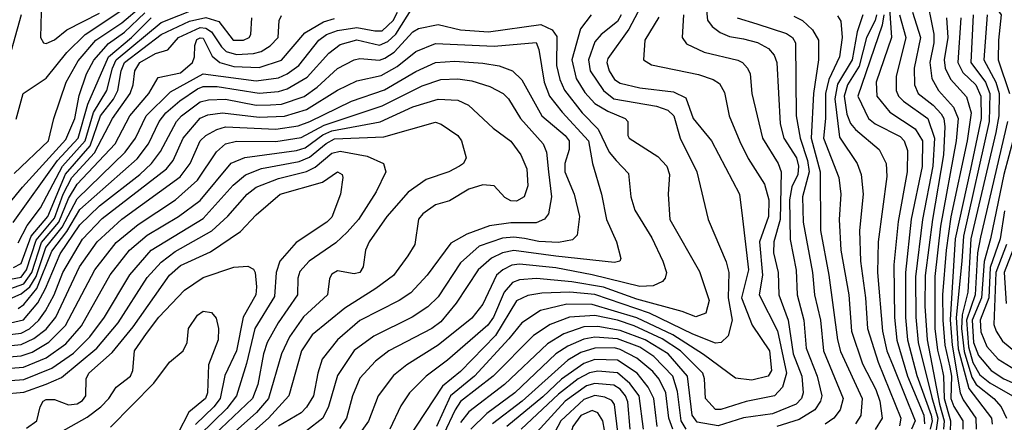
# Model space of a CAD drawing. Extents: x 501367 to 657802, y 482273 to 547541.
# Tile 710 of 714: x 626570 to 630087, y 510570 to 512008. Entities that reach past the tile are written whole.
import ezdxf

# ---------------------------------------------------------------- set-up
doc = ezdxf.new("R2010")
doc.units = 0

msp = doc.modelspace()

# ---------------------------------------------------------------- linework, layer by layer
at = {"layer": '0CON20XD'}
for points in [[(630175, 512971.4), (629985, 512871.6), (629862.5, 512845), (629859.5, 512820.5), (629862.1, 512777.9), (629886.1, 512715), (629894.6, 512664.6), (629897, 512585), (629881.6, 512495), (629926, 512385), (629949.1, 512305), (629991.1, 512221.1), (629999.9, 512135), (630076.4, 512025), (630065.9, 511935), (630065.6, 511865), (630106.1, 511745)], [(629670.8, 512135), (629684.6, 511945), (629629.8, 511785), (629631.5, 511735), (629677.7, 511677.7), (629768.4, 511618.4), (629794.9, 511574.9), (629793.6, 511483.6), (629754.5, 511295.5), (629734.1, 511105), (629734.5, 510944.5), (629741.4, 510865), (629775, 510736.7), (629826.1, 510595), (629829.3, 510575), (629822.9, 510545)], [(626557.3, 511652.7), (626582.5, 511745), (626665, 511798.8), (626738.8, 511891.2), (626804.2, 511955), (626984.5, 512075.5)], [(628809.5, 512095), (628746.1, 511973.9), (628670.8, 511869.2), (628667.3, 511855), (628675.9, 511825), (628695, 511794.8), (628715, 511781), (628785, 511765.2), (628905, 511750.8), (628949.5, 511729.5), (628975.2, 511655), (629040.8, 511575), (629141.8, 511385), (629152, 511298), (629174, 511115), (629148.8, 511015), (629187.1, 510917.1), (629248, 510825), (629255.2, 510755), (629243.3, 510735), (629185, 510721), (629127.2, 510727.2), (629012.1, 510812), (628902.9, 510882.9), (628775, 510943.4), (628615, 510991.2), (628525, 510991.4), (628430.6, 510969.4), (628363.3, 510925), (628317.6, 510867.6), (628195.2, 510735), (628109.5, 510665), (628058.4, 510555)], [(629806.2, 512105), (629835.9, 511955.9), (629836, 511926), (629821, 511855), (629828.5, 511798.5), (629852.5, 511755), (629905.8, 511695.8), (629922.1, 511655), (629914.7, 511575), (629858.8, 511271.2), (629839.4, 511090.6), (629839.1, 510905), (629848.1, 510828.1), (629861.3, 510775), (629870.3, 510735), (629872.2, 510655), (629895.2, 510575), (629893.2, 510536.8)], [(626551, 511459), (626673.1, 511575), (626692.1, 511655), (626736.5, 511785), (626778.5, 511861.5), (626841.6, 511935), (626935, 511996.4), (627005, 512056.8)], [(626565, 510976.2), (626585, 510990.6), (626631.9, 511048.1), (626685, 511181.6), (626738.2, 511251.8), (626785, 511330.4), (626989.4, 511510.6), (627030.4, 511565), (627068.6, 511645), (627092.6, 511675), (627141.8, 511718.2), (627205, 511760.6), (627225, 511769.2), (627275, 511770), (627425, 511745.3), (627495, 511751.6), (627525, 511760.8), (627597.2, 511802.8), (627675, 511889), (627715, 511919), (627775, 511936.4), (627855, 511917.7), (627885, 511930), (627913.3, 511956.7), (627975, 512053.4)], [(626565, 511211.1), (626597.3, 511272.7), (626645, 511335.7), (626722.8, 511485), (626803.6, 511575), (626833.9, 511676.1), (626880.9, 511755), (626901.6, 511835), (626915.2, 511864.8), (627075, 511997.7), (627201.8, 512048.2)], [(629021.5, 512065), (629026.8, 512006.8), (629043.5, 511983.5), (629071.8, 511961.8), (629105, 511948.5), (629155, 511940.2), (629206.1, 511926.1), (629245, 511905.3), (629265, 511881.2), (629275.1, 511855.1), (629286.5, 511636.5), (629299.5, 511585), (629344.9, 511515), (629352.5, 511485), (629350, 511455), (629328.5, 511411.5), (629320.3, 511365), (629322.4, 511222.4), (629343.5, 511113.5), (629346.7, 511025), (629371.6, 510935), (629380, 510835), (629418.5, 510735), (629435.5, 510665), (629431, 510645), (629409.8, 510615), (629355, 510579.7), (629275, 510554.7)], [(626485, 511071.3), (626575, 511088.3), (626595, 511114.6), (626629.2, 511220.8), (626695, 511298.6), (626725.8, 511385), (626756, 511444), (626837.8, 511532.2), (626901.5, 511655), (626965.2, 511745), (626975.5, 511775), (626981.5, 511825), (626999.2, 511855), (627055, 511887.3), (627099.4, 511900.6), (627137.4, 511945), (627215, 511980.3), (627235, 511977.4), (627255.3, 511965.3), (627290.7, 511910.7), (627308.1, 511895), (627345, 511883.3), (627405, 511887.3), (627432.7, 511895), (627465.3, 511914.7), (627493.5, 511945), (627497.2, 512005), (627505, 512023.5)], [(626495, 511306), (626580, 511410), (626735, 511580), (626767.7, 511655), (626782.9, 511737.1), (626809.3, 511815), (626835, 511863.2), (626886.8, 511923.2), (626945, 511963.3), (627016.9, 512033.1)], [(626505, 510997.9), (626575, 511028.6), (626606, 511054), (626629.3, 511090.7), (626663.5, 511195), (626722.4, 511267.6), (626775, 511368.2), (626947.3, 511535), (626984.3, 511585), (627022, 511665), (627109.4, 511750.6), (627225, 511815.1), (627415, 511790.2), (627495, 511799.9), (627525.6, 511814.4), (627566.8, 511845), (627638.8, 511935), (627665.8, 511955), (627705, 511969.6), (627775, 511980.6), (627838.9, 511968.9), (627865, 511968.8), (627904.7, 512005), (627919.6, 512035)], [(626505, 511036.6), (626585, 511064.9), (626613.4, 511105), (626648.2, 511211.8), (626710.4, 511285), (626745, 511368.9), (626775, 511421.2), (626911.3, 511565), (626964, 511665), (627031.4, 511745), (627065, 511801.2), (627145, 511818.7), (627187.3, 511855), (627194.5, 511875), (627196, 511916), (627203, 511937), (627215, 511943.9), (627225, 511941.9), (627257.6, 511877.6), (627285.6, 511855.6), (627335, 511841.5), (627425, 511836.9), (627505, 511863.4), (627589, 511961), (627655, 512000.3), (627695, 512012.9)], [(626575, 512025.3), (626509.6, 511790.4)], [(626546.4, 511283.6), (626705.2, 511504.8), (626779.2, 511585), (626813.6, 511706.4), (626887, 511875), (626969.2, 511945), (627039.6, 512015)], [(626547.5, 511122.5), (626575, 511137), (626610.6, 511235), (626671.1, 511305), (626733.5, 511456.5), (626822.2, 511557.8), (626859.3, 511665), (626905.4, 511724.6), (626920.4, 511755), (626932.5, 511825), (626944.9, 511855.1), (627075.2, 511955), (627177.3, 512002.7), (627235.4, 512015.5), (627281.9, 512001.9), (627332.5, 511935), (627369.4, 511935), (627390.4, 511945), (627395.4, 511955), (627399.2, 512015)], [(626647, 512035), (626644.1, 511945), (626655, 511925.5), (626665, 511923.2)], [(626665, 511923.2), (626695, 511936.6), (626738.2, 511971.8), (626855, 512031)], [(628611.2, 512025), (628573.5, 511975), (628541.9, 511865), (628557.9, 511797.9), (628588.5, 511748.5), (628625, 511708.7), (628670.8, 511680.8), (628732.9, 511655), (628742.5, 511645), (628742.5, 511595), (628747.5, 511585), (628849.9, 511519.9), (628881.3, 511485), (628891.6, 511455), (628886.7, 511385), (628892.9, 511295), (628998.5, 511108.5), (629032.9, 511005), (629020.6, 510959.4), (628985, 510946.2), (628936.3, 510966.3), (628775, 511009.4), (628655, 511052.5), (628542.3, 511072.3), (628416.7, 511083.3), (628355, 511079.3), (628330.7, 511069.3), (628300.9, 511035), (628262.7, 510945), (628242.7, 510917.3), (628098.1, 510791.9), (628021.8, 510735), (627962.6, 510675), (627931.6, 510628.4), (627892.2, 510545)], [(628718.2, 512025), (628705, 512001.9), (628647.2, 511955), (628625, 511928.5), (628601.4, 511865), (628607.3, 511825), (628655.1, 511755.1), (628692.8, 511725), (628845, 511699.1), (628885.1, 511685.1), (628906.8, 511665), (628929.8, 511585), (628989.2, 511465), (629028.9, 511295), (629093.7, 511143.7), (629103, 511105), (629100.7, 511015), (629115.1, 510935), (629100.9, 510879.1), (629075.5, 510855), (629055, 510852.9), (628975, 510884.7), (628819.9, 510959.9), (628625, 511026.4), (628535, 511035.3), (628435, 511031.7), (628385, 511022.8), (628345, 511003.7), (628269.8, 510880.2), (628145, 510751.1), (628080.9, 510699.1), (627925, 510461.7)], [(628853.4, 512016.6), (628803.5, 511935), (628797.8, 511865), (628827.3, 511847.3), (628995, 511812.5), (629047.8, 511795), (629069.8, 511779.8), (629087.9, 511747.9), (629104.7, 511665), (629142.7, 511572.7), (629172.7, 511512.7), (629230.8, 511420.8), (629245.5, 511365), (629244.8, 511305), (629212.9, 511215), (629223.9, 511096.1), (629211.7, 511025), (629276.7, 510896.7), (629308.8, 510745), (629294.4, 510695.6), (629266, 510665), (629165, 510644.9), (629075, 510615.8), (629055, 510615.9), (629020.3, 510655), (629016.5, 510725), (629010, 510745), (628930.5, 510825), (628865, 510868.4), (628765, 510914.6), (628705, 510934.7), (628625, 510951.7), (628534.5, 510945.5), (628465, 510919.4), (628405, 510879.6), (628261.7, 510735), (628145, 510643.8), (628125.1, 510614.9), (628084, 510526)], [(628941.2, 512025), (628936.5, 511945), (628952, 511922), (629015, 511892.6), (629135, 511863.6), (629152.5, 511855), (629170.4, 511835), (629178.9, 511815), (629185.9, 511745), (629223.5, 511585), (629279.6, 511495), (629290.5, 511465), (629286.5, 511295), (629263.8, 511215), (629262.9, 511175), (629278.8, 511105), (629281.2, 511025), (629315.1, 510935), (629333.5, 510815), (629364.1, 510735), (629368.5, 510675), (629363.3, 510655), (629343.7, 510635), (629259.4, 510600.6), (629155.9, 510585.9), (629065, 510556.9), (628990, 510570), (628971.9, 510595), (628955.4, 510735), (628886.1, 510815), (628804.8, 510864.8), (628715, 510898.4), (628635, 510912), (628585, 510910.5), (628513.6, 510886.4), (628455, 510850.2), (628301.5, 510705), (628175, 510607.5), (628145, 510569)], [(629133.3, 512015), (629202.8, 511992.8), (629308.9, 511958.9), (629330.3, 511945), (629341.1, 511925), (629343.6, 511665), (629357.8, 511585), (629384.4, 511505), (629389.8, 511465), (629365.8, 511375), (629368.9, 511285), (629401.7, 511105), (629409.7, 511025), (629430.7, 510935), (629440.9, 510825), (629511.2, 510655), (629500.4, 510615), (629478.3, 510585), (629446.8, 510563.2)], [(629335, 512020.2), (629366.7, 512005), (629402, 511972), (629423.2, 511935), (629423.3, 511865), (629405.4, 511744.6), (629397.8, 511585), (629429.4, 511465), (629431, 511255), (629460.9, 511095), (629491.1, 510865), (629502.6, 510822.6), (629579.2, 510655), (629575.2, 510594.8), (629555.2, 510565)], [(629491.9, 512021.9), (629503.3, 512003.3), (629507.7, 511945), (629497.9, 511875), (629460.8, 511795), (629448.5, 511745), (629448.9, 511655), (629441.7, 511585), (629495.6, 511445), (629503.2, 511385), (629497.4, 511295), (629503.5, 511185), (629532.4, 511025), (629541.5, 510895), (629580.9, 510779.1), (629627.7, 510687.7), (629642.7, 510645), (629650.9, 510585), (629625.6, 510544.4)], [(629582.4, 512025), (629561.8, 511965), (629543.9, 511865), (629491.6, 511778.4), (629481.3, 511725), (629498.4, 511588.4), (629561.7, 511495), (629576.1, 511455), (629582.8, 511385), (629569.5, 511255), (629572.9, 511145), (629591.4, 511015), (629598, 510905), (629636.8, 510785), (629717.8, 510585), (629712.3, 510557.7)], [(629630.3, 512025), (629625.7, 512005), (629594.5, 511945), (629568.3, 511841.7), (629527.5, 511775), (629515.1, 511735), (629525, 511670.5), (629537.5, 511637.5), (629555.4, 511615.4), (629640.7, 511545), (629665.3, 511495), (629667.6, 511447.6), (629636.8, 511215), (629634.6, 511105), (629651.8, 510895), (629667.8, 510825), (629689.6, 510770.4), (629768.2, 510575), (629755.8, 510545)], [(629656.6, 512025), (629651, 511989), (629563.5, 511735), (629602.3, 511655), (629625.8, 511635.8), (629715, 511590.4), (629729, 511575), (629741.3, 511541.3), (629739.7, 511465), (629707.8, 511287.8), (629692.8, 511132.8), (629694.9, 510944.9), (629703.3, 510863.3), (629741.3, 510735), (629799.6, 510595), (629801.5, 510565)], [(629712.8, 512025), (629734.9, 511944.9), (629700.8, 511805), (629700.7, 511755), (629709.4, 511735), (629726.9, 511716.9), (629813.8, 511655), (629837.6, 511585), (629832.4, 511485), (629794.9, 511295), (629769.7, 511089.7), (629770.8, 510945), (629778.9, 510855), (629828.2, 510658.2), (629849.5, 510585), (629842.1, 510535)], [(629759.4, 512035), (629787.7, 511945), (629765.1, 511834.9), (629765.9, 511775), (629779.6, 511745), (629833.1, 511703.1), (629862, 511672), (629871.2, 511655), (629875.3, 511625.3), (629870.2, 511525), (629830.7, 511295), (629804.6, 511094.6), (629803.4, 510985), (629811.3, 510865), (629855.4, 510635), (629872, 510575), (629869.8, 510545)], [(629881, 512015), (629885.4, 511945), (629872.1, 511865), (629876, 511835), (629895.5, 511795.5), (629952.3, 511732.3), (629968.5, 511675), (629953.9, 511575), (629896, 511304), (629879.1, 511185), (629866.8, 511025), (629867, 510935), (629874.7, 510845.2), (629893, 510767), (629898.9, 510735), (629896.2, 510655), (629906.4, 510626.4), (629938.7, 510575), (629938.5, 510545)], [(629931.6, 512015), (629920.7, 511855), (629939, 511819), (629985.3, 511775), (630003.3, 511735), (630004.4, 511655), (629965.8, 511474.2), (629912.1, 511225), (629894.3, 510935.7), (629900.6, 510845), (629929.8, 510675), (629940, 510650), (629985.9, 510585), (629987.2, 510545)], [(629976.1, 512025), (629967.8, 511855), (630019.4, 511785), (630035.6, 511745), (630033.6, 511645), (629941.8, 511235), (629935.8, 511145.8), (629915.6, 510944.4), (629922.6, 510832.6), (629960.4, 510690.4), (630041.4, 510585), (630043.3, 510563.3)], [(630025.6, 512025), (630014.1, 511865), (630057.2, 511785), (630069.2, 511745), (630067.1, 511665), (630056.7, 511605), (629967.8, 511225), (629956.4, 511035), (629936.2, 510953.8), (629934, 510905), (629943.5, 510823.5), (629970.8, 510730.8), (629987, 510705), (630050.2, 510655), (630076.2, 510625), (630094.9, 510585)], [(626495, 510915.5), (626584, 510936), (626635, 510997), (626662.6, 511047.4), (626715, 511171.7), (626785, 511275.8), (626855, 511343.2), (626998.8, 511455), (627041.4, 511495), (627072.6, 511537.4), (627130.8, 511645), (627148.1, 511665), (627215, 511714.3), (627245, 511722.2), (627305, 511724.1), (627415, 511703.2), (627465.8, 511704.2), (627505, 511706.7), (627586.1, 511733.9), (627633.3, 511766.7), (627705, 511834), (627765, 511864.4), (627785, 511869.5), (627855, 511864), (627875, 511870.8), (627908.3, 511891.7), (627975, 511964.4), (627995, 511976.7), (628065, 511991.2), (628145, 511972.4), (628245.1, 511965.1), (628431.2, 511991.2), (628472.1, 511972.1), (628488.6, 511948.6), (628487.7, 511845), (628499, 511795), (628515.8, 511755.8), (628579.3, 511675), (628637, 511617), (628675.3, 511535.3), (628700.8, 511505), (628745, 511458.6), (628753.6, 511375), (628767.9, 511327.9), (628828.5, 511228.5), (628867.6, 511145), (628880, 511105), (628876.1, 511085), (628866.7, 511073.3), (628832.6, 511057.4), (628785, 511055.2), (628615, 511096.8), (628485, 511121.3), (628355, 511135.1), (628328.2, 511131.8), (628295.7, 511115), (628273.7, 511095), (628225, 510992.2), (628185, 510941.9), (628065, 510845.9), (627952.7, 510775), (627905, 510737.6), (627850.5, 510665), (627816.3, 510573.7), (627775, 510515.2)], [(626495, 510878.7), (626575, 510888.2), (626605, 510904.2), (626638.9, 510935), (626662.3, 510967.7), (626693.1, 511025), (626724, 511105), (626795, 511223.8), (626865, 511297.4), (627094.9, 511475.1), (627118.2, 511505), (627154.5, 511585), (627215, 511656.5), (627241.7, 511668.3), (627295, 511675.8), (627425, 511660.1), (627516.2, 511663.8), (627595, 511687.4), (627705, 511756.2), (627775, 511789.4), (627861.7, 511808.3), (627918.6, 511841.4), (627985, 511894), (628055, 511923), (628265, 511913.8), (628415, 511926.4), (628425, 511902), (628443.9, 511785), (628463.2, 511735), (628507.3, 511677.3), (628601.9, 511575), (628616.2, 511495), (628648.8, 511385), (628666.6, 511295), (628701.8, 511215), (628717.5, 511155), (628713.8, 511145), (628695, 511140.5), (628485, 511162.9), (628335, 511183.2), (628295.1, 511174.9), (628255, 511156.5), (628208, 511115), (628128.7, 510995), (628075, 510929.4), (628042, 510905), (627888.9, 510825), (627841.2, 510788.8), (627785, 510727.3), (627758.4, 510665), (627737.2, 510585), (627712, 510548)], [(626505, 510840.5), (626575, 510848.1), (626620.7, 510869.3), (626665, 510902.9), (626699.6, 510945), (626783.5, 511125), (626847, 511215), (626935, 511295.7), (627143.2, 511446.8), (627179.5, 511495), (627215.1, 511574.9), (627234.7, 511595), (627273.8, 511616.2), (627305, 511625.1), (627485, 511616.9), (627565, 511629.1), (627607.1, 511645), (627755, 511717.4), (627872.9, 511757.1), (627985, 511822.6), (628055.1, 511854.9), (628125, 511860.2), (628225, 511852.8), (628282.8, 511842.8), (628330, 511825), (628363.8, 511793.8), (628434.8, 511665), (628519, 511595), (628533.3, 511575), (628532.3, 511545), (628516.8, 511495), (628516.8, 511465), (628551.1, 511385), (628569.8, 511305), (628561.9, 511238.1), (628545, 511221.2), (628495, 511212.7), (628425, 511216), (628373.1, 511226.9), (628335, 511231.7), (628295, 511228.2), (628211, 511199), (628145, 511140), (628065, 511018.1), (628027.9, 510982.1), (627972.3, 510945), (627835, 510877.8), (627765, 510826.8), (627705, 510737.3), (627673.2, 510626.8), (627652.9, 510585), (627595, 510539.5)], [(626505, 510801.2), (626575, 510807.4), (626615, 510820.9), (626674.3, 510855.7), (626734.1, 510915.9), (626838.3, 511115), (626915, 511212.5), (626993.1, 511276.9), (627127.2, 511365), (627205.5, 511434.5), (627273.5, 511536.5), (627305, 511565.2), (627345, 511574.8), (627485, 511573), (627575, 511586.8), (627658.2, 511631.8), (627865, 511700), (628008.3, 511771.7), (628075, 511794.2), (628135, 511796.5), (628185, 511789.6), (628249.4, 511769.4), (628297.7, 511745), (628316.7, 511725), (628358.7, 511655), (628440.3, 511565), (628451.5, 511535), (628458.9, 511465), (628470.2, 511375), (628459.1, 511315), (628444.5, 511295.5), (628415, 511282.7), (628325, 511283), (628248.1, 511271.9), (628167.4, 511242.6), (628110.5, 511209.5), (628025.3, 511095), (627967.8, 511032.2), (627926.2, 511005), (627785, 510933.5), (627705.1, 510864.9), (627650.9, 510795), (627634.6, 510745.4), (627619.3, 510665), (627595, 510624.2), (627575, 510603.9), (627495, 510556.1)], [(627558.8, 511541.2), (627589.4, 511550.6), (627653.5, 511596.5), (627685, 511611.2), (627857.3, 511642.7), (627975, 511697.3), (628065, 511724.8), (628135, 511720.5), (628173.4, 511703.4), (628260.9, 511620.9), (628325, 511574.5), (628360.3, 511525), (628381.8, 511475), (628385.3, 511415), (628372.3, 511375), (628345, 511359.4), (628325, 511361.1), (628303.5, 511373.5), (628265, 511414.1), (628225, 511418.5), (628175, 511402.3), (628105, 511361.1), (628055, 511346.9), (628010.4, 511315), (627994.4, 511295.6), (627981.1, 511205), (627956.2, 511165), (627905.5, 511094.5), (627842.6, 511047.4), (627731.8, 510978.2), (627615, 510881.9), (627576.7, 510825), (627531.2, 510665), (627458.5, 510585), (627301.7, 510445)], [(630138.7, 511655), (630085.1, 511454.9), (630037.3, 511225), (630015.7, 511144.3), (630006.2, 511015), (629971.8, 510935), (629977.3, 510855), (629995, 510809), (630040.5, 510755), (630085, 510725.3), (630175, 510685.7)], [(626505, 510717.2), (626585, 510722.4), (626685, 510763.9), (626762.6, 510817.4), (626820.3, 510875), (626872.9, 510945), (626963.6, 511096.4), (627040, 511185), (627225, 511298), (627332.8, 511417.2), (627376.2, 511453.8), (627433.4, 511476.6), (627567.9, 511502.1), (627605, 511516.9), (627665, 511566.2), (627695, 511582.5), (627870.5, 511589.5), (628055, 511641.5), (628075.2, 511635.2), (628135, 511594.4), (628148.2, 511575), (628164.4, 511515), (628155.6, 511495), (628141.4, 511485), (628102.5, 511465), (628022.2, 511437.8), (627958, 511392), (627881.9, 511305), (627818.8, 511215), (627805.9, 511185), (627797.6, 511125), (627785.4, 511105), (627765, 511100.4), (627705, 511110.8), (627685, 511099.5), (627676.7, 511083.3), (627670, 511025), (627583.6, 510946.4), (627534.1, 510875.9), (627505.1, 510814.9), (627458.4, 510655), (627416.4, 510605), (627265, 510469.9)], [(630098.9, 511645), (630001.7, 511231.7), (629991.1, 511175), (629983, 511025), (629952.5, 510935), (629959.6, 510839.6), (629975, 510783.2), (630000, 510740), (630035, 510711.1), (630116.7, 510665)], [(626505, 510760.6), (626583.5, 510766.5), (626665, 510799.8), (626735, 510850.1), (626791.5, 510915), (626893.8, 511096.2), (626963, 511185), (627025, 511238.6), (627137.2, 511305), (627215, 511362.2), (627325, 511496), (627373.9, 511516.1), (627558.8, 511541.2)], [(626505, 510670.4), (626585, 510677.8), (626664.2, 510705.8), (626719.7, 510730.3), (626846.1, 510835), (626922.1, 510925), (627025, 511086.8), (627075, 511142.6), (627125, 511180.3), (627256.3, 511253.7), (627314.2, 511305.8), (627382.6, 511385), (627415, 511409.5), (627495, 511441), (627595, 511466.1), (627625, 511481.7), (627685, 511530.9), (627715, 511538.9), (627811.1, 511521.1), (627869.5, 511495), (627878.2, 511465), (627842.9, 511392.9), (627780, 511295), (627740.3, 511249.7), (627699.2, 511210.8), (627604.6, 511145.4), (627571, 511109), (627564, 511085), (627562.8, 511025), (627493.7, 510925), (627454.5, 510855), (627440.9, 510815), (627420.3, 510705), (627402.1, 510655), (627243.8, 510505)], [(626595, 510548.9), (626631.8, 510575), (626643.4, 510625), (626654.6, 510645), (626665, 510651.3), (626695, 510651.2), (626745, 510632), (626775, 510635.6), (626795, 510648), (626806.4, 510665), (626808, 510725), (626816.7, 510745), (626900.6, 510819.4), (626975, 510911.3), (627105.2, 511095), (627145, 511130), (627251.3, 511178.7), (627358.8, 511251.2), (627415, 511311.6), (627500.4, 511385), (627651.9, 511428.1), (627705, 511464.5), (627721.9, 511455), (627724.4, 511445), (627716.2, 511385), (627685, 511302.7), (627666.9, 511285), (627557.5, 511212.5), (627499.2, 511145), (627486.2, 511105), (627480.7, 511019.3), (627410, 510905), (627380.1, 510779.9), (627344.2, 510665), (627310.4, 510619.6), (627213.7, 510525)], [(630087.7, 511325), (630071.9, 511225), (630037.1, 511122.9), (630031.3, 511015), (630001.3, 510935), (630002.8, 510892.8), (630025, 510840.7), (630065.6, 510795), (630127.3, 510757.3)], [(630095.3, 511204.7), (630057.2, 511105), (630049.4, 510919.4), (630057.5, 510895), (630080.3, 510860.3), (630135, 510814.2)], [(630117.4, 511185), (630086.8, 511105), (630094.3, 510994.3)], [(626716.1, 510535), (626811.7, 510588.3), (626860, 510625), (626888.3, 510655), (626914.4, 510695.6), (626966.4, 510735), (626974.2, 510755), (626980.8, 510825), (627022.9, 510887.1), (627066.6, 510945), (627158.3, 511041.7), (627225, 511087.8), (627335, 511124.7), (627385, 511127.5), (627405, 511117.1), (627411.8, 511105), (627416, 511054), (627413.3, 511025), (627368.6, 510945), (627344.9, 510825), (627303.2, 510736.8), (627286.1, 510655), (627263.5, 510625), (627197.7, 510562.3)], [(626895, 510552.3), (627049.6, 510710.4), (627104.7, 510785.3), (627154.4, 510825), (627167.8, 510855), (627173.5, 510905), (627205, 510952.7), (627225, 510966.7), (627255, 510962.5), (627272.2, 510942.2), (627280, 510905), (627279.5, 510865), (627244.8, 510775.2), (627240.7, 510675), (627233.9, 510655), (627174.2, 510605.8), (627135, 510529.7)], [(628950.8, 510545), (628933, 510575), (628919.5, 510679.5), (628903.5, 510735), (628835.5, 510805.5), (628785, 510838.1), (628705, 510868.7), (628625, 510874.3), (628585, 510867.5), (628528.1, 510841.9), (628485.7, 510814.3), (628338.8, 510675), (628238.6, 510601.4), (628181.9, 510545)], [(628902.9, 510545), (628888.3, 510585), (628877.8, 510675), (628854.2, 510724.2), (628831.7, 510751.7), (628775, 510799.1), (628715, 510830), (628695, 510835.5), (628625, 510835.3), (628575, 510819.3), (628528.4, 510791.6), (628365, 510645.1), (628259.4, 510565)], [(628847.2, 510555), (628835.7, 510655), (628815.1, 510695.1), (628776.1, 510745), (628705, 510791.8), (628625, 510793.9), (628585, 510779.9), (628505, 510723.8), (628439.2, 510660.8), (628310.2, 510555)], [(628797.8, 510545), (628782.9, 510665), (628749.1, 510709.1), (628705, 510746.5), (628635, 510752.6), (628605, 510746.2), (628565, 510725.1), (628495, 510670.3), (628361.7, 510545)], [(628750.7, 510545), (628742.9, 510642.9), (628734.6, 510665), (628715, 510687.8), (628692.3, 510702.3), (628625, 510709.1), (628595, 510699.9), (628518.8, 510645), (628417.8, 510535)], [(628706.2, 510535), (628695, 510633.6), (628685, 510648.4), (628660.4, 510659.6), (628625, 510666.2), (628585, 510651.5), (628503.5, 510575), (628481.6, 510535)], [(628645, 510347.5), (628653.4, 510356.6), (628665.4, 510414.6), (628670.6, 510475), (628653.1, 510575), (628635, 510603.7), (628615, 510611.9), (628575, 510594.3), (628545.4, 510555), (628537.3, 510525), (628539, 510465), (628548, 510418), (628561.7, 510385), (628615, 510350.2), (628645, 510347.5)]]:
    msp.add_lwpolyline(points, dxfattribs=at)

doc.saveas('drawing.dxf')
